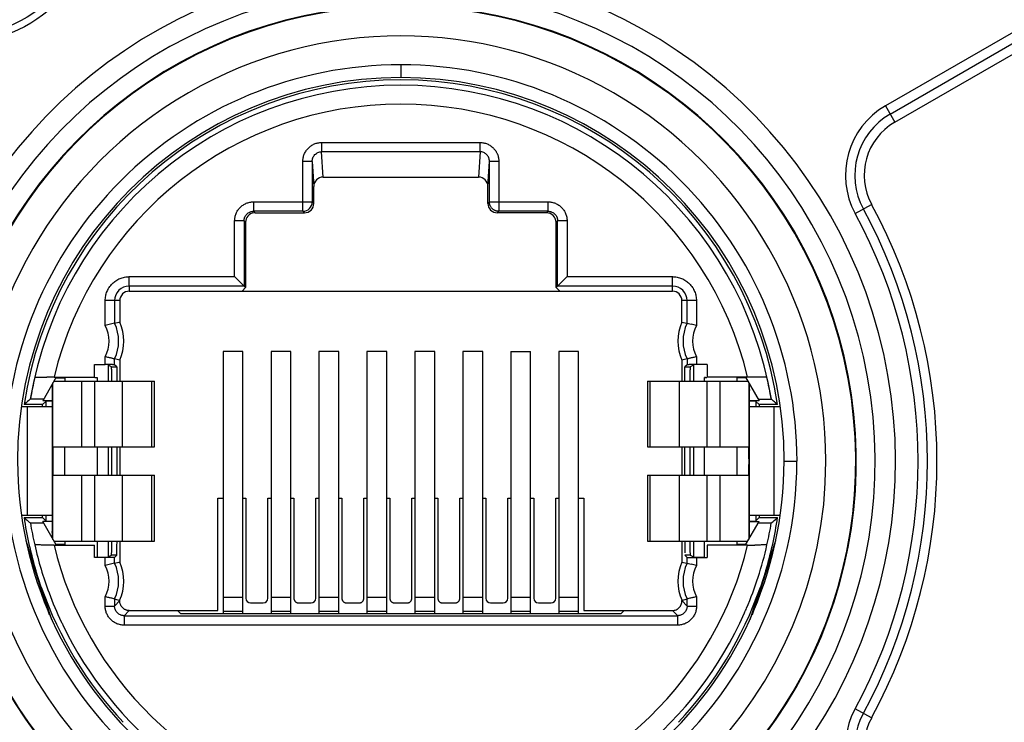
# Model space of a CAD drawing. Header units: millimetres. Extents: x 0 to 420, y -341 to 792.
# Tile 284 of 325: x 354.78 to 358.34, y 156.78 to 159.32. Entities that reach past the tile are written whole.
import ezdxf

# ---------------------------------------------------------------- set-up
doc = ezdxf.new("R2010")
doc.units = ezdxf.units.MM
doc.header["$LTSCALE"] = 23.1
doc.layers.get('0').update_dxf_attribs({"linetype": 'CONTINUOUS'})
doc.layers.add('DIM_PILOTEES', color=7, linetype='CONTINUOUS')
doc.styles.get("Standard").update_dxf_attribs({"font": 'txt', "width": 0.7})
doc.dimstyles.new('DIMSTYLE_4', dxfattribs={"dimtxt": 2.5, "dimasz": 3.5, "dimexe": 2, "dimexo": 0, "dimtad": 1, "dimdec": 0, "dimlfac": 5.882353, "dimdsep": 46, "dimtxsty": 'Standard', "dimblk": '_FILLED', "dimblk1": '_FILLED', "dimblk2": '_FILLED', "dimcen": 0.09, "dimazin": 2, "dimtp": 0.5, "dimtm": 0.5, "dimtfac": 1, "dimtdec": 0, "dimtofl": 0, "dimtmove": 0, "dimatfit": 3, "dimldrblk": '_FILLED', "dimfxl": 0, "dimtolj": 1, "dimarcsym": 0})

# ---------------------------------------------------------------- blocks, each defined once
blk = doc.blocks.new('_FILLED')
at = {"color": 0, "linetype": 'ByBlock'}
blk.add_solid([(0, 0), (-1, 0.1429), (-1, -0.1429)], dxfattribs=at)
blk = doc.blocks.new('*D7')
at = {"layer": 'DIM_PILOTEES', "color": 2, "linetype": 'Continuous'}
for p, q in [((333.3611, 162.8253), (333.3611, 143.9365)), ((394.2482, 162.8253), (394.2482, 143.9365)), ((333.3611, 145.9365), (363.8046, 145.9365)), ((394.2482, 145.9365), (363.8046, 145.9365))]:
    blk.add_line(p, q, dxfattribs=at)
at = {"layer": 'DIM_PILOTEES', "color": 2, "linetype": 'Continuous', "xscale": 3.5, "yscale": 3.5, "zscale": 3.5, "rotation": 180}
blk.add_blockref('_FILLED', (333.3611, 145.9365), dxfattribs=at)
at = {"layer": 'DIM_PILOTEES', "color": 2, "linetype": 'Continuous', "xscale": 3.5, "yscale": 3.5, "zscale": 3.5}
blk.add_blockref('_FILLED', (394.2482, 145.9365), dxfattribs=at)
at = {"layer": 'DIM_PILOTEES', "color": 2, "linetype": 'Continuous', "insert": (363.8046, 149.0615), "char_height": 2.5, "width": 8.303571, "attachment_point": 2, "line_spacing_factor": 0.9}
blk.add_mtext('{\\ftxt;\\W0.0001;\\H0.0001;\\~}{\\ftxt;\\W2.2142857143;\\H2.5; }{\\ftxt;\\W0.0001;\\H0.0001;\\~}', dxfattribs=at)

msp = doc.modelspace()

# ---------------------------------------------------------------- linework, layer by layer
at = {"color": 7, "linetype": 'Continuous'}
for p, q in [((358.4524, 159.3203), (357.9058, 159.0046)), ((357.9228, 158.9752), (358.5075, 159.3128)), ((357.9398, 158.9457), (358.5044, 159.2717)), ((356.1546, 159.1536), (356.1546, 159.107)), ((357.9058, 159.0046), (357.9398, 158.9457)), ((355.8684, 158.8729), (356.4409, 158.8729)), ((355.8684, 158.8729), (355.8684, 158.8392)), ((356.4409, 158.8392), (356.4409, 158.8729)), ((356.4409, 158.8392), (355.8684, 158.8392)), ((355.8741, 158.7478), (355.8684, 158.8392)), ((356.4409, 158.8392), (356.4352, 158.7478)), ((355.8345, 158.8043), (355.8005, 158.8043)), ((355.8005, 158.6242), (355.8005, 158.8043)), ((355.8345, 158.8043), (355.8401, 158.7135)), ((355.8345, 158.8043), (355.8345, 158.6582)), ((356.4691, 158.7135), (356.4748, 158.8043)), ((356.5088, 158.8043), (356.4748, 158.8043)), ((356.4748, 158.6582), (356.4748, 158.8043)), ((356.5088, 158.8043), (356.5088, 158.6242)), ((355.8741, 158.7478), (356.4352, 158.7478)), ((355.8401, 158.6526), (355.8401, 158.7135)), ((356.4691, 158.6526), (356.4691, 158.7135)), ((355.622, 158.6582), (355.8345, 158.6582)), ((355.622, 158.6582), (355.622, 158.6242)), ((355.8401, 158.6526), (355.8345, 158.6582)), ((356.4748, 158.6582), (356.4691, 158.6526)), ((356.4748, 158.6582), (356.6873, 158.6582)), ((356.6873, 158.6242), (356.6873, 158.6582)), ((357.7965, 158.6161), (357.8562, 158.6487)), ((355.8005, 158.6242), (355.622, 158.6242)), ((355.6276, 158.6186), (355.622, 158.6242)), ((355.6276, 158.6186), (355.8061, 158.6186)), ((355.8005, 158.6242), (355.8061, 158.6186)), ((356.5031, 158.6186), (356.5088, 158.6242)), ((356.6816, 158.6186), (356.5031, 158.6186)), ((356.6873, 158.6242), (356.5088, 158.6242)), ((356.6873, 158.6242), (356.6816, 158.6186)), ((355.588, 158.5902), (355.554, 158.5902)), ((355.554, 158.3882), (355.554, 158.5902)), ((355.588, 158.5902), (355.5936, 158.5846)), ((355.588, 158.5902), (355.588, 158.3542)), ((355.5936, 158.5846), (355.5936, 158.3486)), ((356.7156, 158.5846), (356.7213, 158.5902)), ((356.7156, 158.3486), (356.7156, 158.5846)), ((356.7553, 158.5902), (356.7213, 158.5902)), ((356.7213, 158.3542), (356.7213, 158.5902)), ((356.7553, 158.5902), (356.7553, 158.3882)), ((355.1729, 158.3882), (355.554, 158.3882)), ((355.1729, 158.3542), (355.1729, 158.3882)), ((355.588, 158.3542), (355.554, 158.3882)), ((356.7213, 158.3542), (356.7553, 158.3882)), ((356.7553, 158.3882), (357.1364, 158.3882)), ((357.1364, 158.3542), (357.1364, 158.3882)), ((355.588, 158.3542), (355.1729, 158.3542)), ((355.1729, 158.3542), (355.1729, 158.3355)), ((355.5936, 158.3486), (355.588, 158.3542)), ((356.7213, 158.3542), (356.7156, 158.3486)), ((357.1364, 158.3542), (356.7213, 158.3542)), ((357.1364, 158.3355), (357.1364, 158.3542)), ((355.1729, 158.3355), (357.1364, 158.3355)), ((355.5806, 158.3355), (355.5936, 158.3486)), ((356.7156, 158.3486), (356.7287, 158.3355)), ((355.1389, 158.3015), (355.0862, 158.3015)), ((355.0862, 158.2117), (355.0862, 158.3015)), ((355.1202, 158.3015), (355.1202, 158.2198)), ((355.1389, 158.3015), (355.1389, 158.2239)), ((357.2231, 158.3015), (357.1704, 158.3015)), ((357.1704, 158.2239), (357.1704, 158.3015)), ((357.1891, 158.2198), (357.1891, 158.3015)), ((357.2231, 158.3015), (357.2231, 158.2117)), ((355.1202, 158.2198), (355.1051, 158.2164)), ((355.1202, 158.2198), (355.1358, 158.2232)), ((355.1358, 158.2232), (355.1389, 158.2239)), ((357.1704, 158.2239), (357.1883, 158.22)), ((357.1891, 158.2198), (357.2041, 158.2164)), ((355.5834, 158.1177), (355.512, 158.1177)), ((355.512, 158.1177), (355.512, 157.1697)), ((355.5834, 157.1697), (355.5834, 158.1177)), ((355.7568, 158.1177), (355.6854, 158.1177)), ((355.6854, 158.1177), (355.6854, 157.1697)), ((355.7568, 157.1697), (355.7568, 158.1177)), ((355.9302, 158.1177), (355.8588, 158.1177)), ((355.8588, 158.1177), (355.8588, 157.1697)), ((355.9302, 157.1697), (355.9302, 158.1177)), ((356.1036, 158.1177), (356.0322, 158.1177)), ((356.0322, 158.1177), (356.0322, 157.1697)), ((356.1036, 157.1697), (356.1036, 158.1177)), ((356.277, 158.1177), (356.2056, 158.1177)), ((356.2056, 158.1177), (356.2056, 157.1697)), ((356.277, 157.1697), (356.277, 158.1177)), ((356.4504, 158.1177), (356.379, 158.1177)), ((356.379, 158.1177), (356.379, 157.1697)), ((356.4504, 157.1697), (356.4504, 158.1177)), ((356.5524, 158.1177), (356.6238, 158.1177)), ((356.5524, 158.1177), (356.5524, 157.1697)), ((356.6238, 157.1697), (356.6238, 158.1177)), ((356.7972, 158.1177), (356.7258, 158.1177)), ((356.7258, 158.1177), (356.7258, 157.1697)), ((356.7972, 157.1697), (356.7972, 158.1177)), ((355.0479, 158.0703), (355.0862, 158.0703)), ((355.0479, 158.025), (355.0479, 158.0703)), ((355.0862, 158.0703), (355.0862, 158.0989)), ((355.1091, 158.0618), (355.0972, 158.0678)), ((355.0972, 158.0678), (355.0972, 158.0108)), ((355.1202, 158.07), (355.1202, 158.0908)), ((355.1389, 158.0867), (355.1202, 158.0908)), ((355.1284, 158.0618), (355.1202, 158.07)), ((355.1389, 158.0867), (355.1389, 158.0108)), ((357.1891, 158.0908), (357.1704, 158.0867)), ((357.1704, 158.0867), (357.1704, 158.0108)), ((357.1891, 158.07), (357.1809, 158.0618)), ((357.1891, 158.0908), (357.1891, 158.07)), ((357.2121, 158.0678), (357.2002, 158.0618)), ((357.2121, 158.0678), (357.2121, 158.0108)), ((357.2231, 158.0989), (357.2231, 158.0703)), ((357.2613, 158.0703), (357.2231, 158.0703)), ((357.2613, 158.0703), (357.2613, 158.025)), ((355.1091, 158.0618), (355.1284, 158.0618)), ((355.1284, 158.0618), (355.1286, 158.0531)), ((355.1286, 158.0531), (355.1288, 158.0108)), ((357.1809, 158.0618), (357.2002, 158.0618)), ((354.8318, 158.0245), (354.8324, 158.0245)), ((354.9089, 158.0245), (354.8602, 157.9401)), ((354.8974, 157.7728), (354.8974, 158.0046)), ((354.901, 158.0108), (355.2638, 158.0108)), ((354.9012, 158.025), (355.0479, 158.025)), ((354.9081, 158.023), (354.9395, 158.023)), ((354.9399, 158.024), (354.9399, 158.0108)), ((355.0003, 158.0108), (355.0003, 157.7728)), ((355.0488, 157.7728), (355.0488, 158.0108)), ((355.0493, 158.0244), (355.0576, 158.0241)), ((355.0576, 158.0241), (355.0576, 158.0108)), ((355.1478, 158.0108), (355.1478, 157.7728)), ((355.255, 157.7728), (355.255, 158.0108)), ((355.2638, 157.7728), (355.2638, 158.0108)), ((357.0455, 158.0108), (357.4082, 158.0108)), ((357.0455, 158.0108), (357.0455, 157.7728)), ((357.0543, 158.0108), (357.0543, 157.7728)), ((357.1615, 157.7728), (357.1615, 158.0108)), ((357.2517, 158.0241), (357.2599, 158.0244)), ((357.2558, 158.0242), (357.2517, 158.0241)), ((357.2517, 158.0108), (357.2517, 158.0241)), ((357.2605, 158.0108), (357.2605, 157.7728)), ((357.408, 158.025), (357.2613, 158.025)), ((357.3089, 157.7728), (357.3089, 158.0108)), ((357.3693, 158.024), (357.3693, 158.0108)), ((357.4012, 158.023), (357.3698, 158.023)), ((357.4003, 158.0245), (357.4491, 157.9401)), ((357.4118, 158.0046), (357.4118, 157.7728)), ((357.4775, 158.0245), (357.4768, 158.0245)), ((354.8941, 157.9768), (354.8941, 157.4672)), ((357.4152, 157.9802), (357.4152, 157.9764)), ((357.4152, 157.4668), (357.4152, 157.9764)), ((354.796, 157.9285), (354.7928, 157.9258)), ((354.8597, 157.9258), (354.7928, 157.9258)), ((354.8161, 157.9453), (354.8156, 157.9452)), ((354.8632, 157.9453), (354.8161, 157.9453)), ((354.8712, 157.9373), (354.8597, 157.9258)), ((354.8597, 157.9173), (354.8597, 157.9258)), ((354.8941, 157.9401), (354.8602, 157.9401)), ((354.8941, 157.9382), (354.8712, 157.9373)), ((354.8712, 157.9373), (354.8712, 157.9173)), ((357.4491, 157.9401), (357.4152, 157.9401)), ((357.4381, 157.9373), (357.4152, 157.9382)), ((357.4381, 157.9373), (357.4496, 157.9258)), ((357.4381, 157.9373), (357.4381, 157.9173)), ((357.4461, 157.9453), (357.4931, 157.9453)), ((357.5164, 157.9258), (357.4496, 157.9258)), ((357.4496, 157.9258), (357.4496, 157.9173)), ((357.4931, 157.9453), (357.4937, 157.9452)), ((357.5164, 157.9258), (357.5089, 157.9323)), ((354.8941, 157.9173), (354.7847, 157.9173)), ((354.8056, 157.5263), (354.8056, 157.9173)), ((357.5246, 157.9173), (357.4152, 157.9173)), ((357.5036, 157.5263), (357.5036, 157.9173)), ((354.8969, 157.7728), (354.8966, 157.7615)), ((354.8974, 157.7728), (355.2638, 157.7728)), ((354.9399, 157.6708), (354.9399, 157.7728)), ((355.0576, 157.7728), (355.0576, 157.6708)), ((355.0972, 157.7728), (355.0972, 157.6708)), ((355.1099, 157.6708), (355.1099, 157.7728)), ((355.1288, 157.7728), (355.1288, 157.6708)), ((355.1389, 157.7728), (355.1389, 157.6708)), ((357.0455, 157.7728), (357.4118, 157.7728)), ((357.1704, 157.7728), (357.1704, 157.6708)), ((357.1805, 157.6708), (357.1805, 157.7728)), ((357.1993, 157.7728), (357.1993, 157.6708)), ((357.2121, 157.7728), (357.2121, 157.6708)), ((357.2517, 157.6708), (357.2517, 157.7728)), ((357.3693, 157.7728), (357.3693, 157.6708)), ((357.5398, 157.7218), (357.5861, 157.7218)), ((357.4124, 157.6708), (357.4127, 157.6821)), ((354.8974, 157.6708), (355.2638, 157.6708)), ((354.8974, 157.439), (354.8974, 157.6708)), ((355.0003, 157.6708), (355.0003, 157.4328)), ((355.0488, 157.4328), (355.0488, 157.6708)), ((355.1478, 157.6708), (355.1478, 157.4328)), ((355.255, 157.4328), (355.255, 157.6708)), ((355.2638, 157.4328), (355.2638, 157.6708)), ((357.0455, 157.6708), (357.4118, 157.6708)), ((357.0455, 157.6708), (357.0455, 157.4328)), ((357.0543, 157.6708), (357.0543, 157.4328)), ((357.1615, 157.4328), (357.1615, 157.6708)), ((357.2605, 157.6708), (357.2605, 157.4328)), ((357.3089, 157.4328), (357.3089, 157.6708)), ((357.4118, 157.6708), (357.4118, 157.439)), ((355.4927, 157.5875), (355.512, 157.5875)), ((355.4927, 157.1821), (355.4927, 157.5875)), ((355.5834, 157.5875), (355.5947, 157.5875)), ((355.5947, 157.5875), (355.5947, 157.2265)), ((355.6741, 157.5875), (355.6854, 157.5875)), ((355.6741, 157.2265), (355.6741, 157.5875)), ((355.7568, 157.5875), (355.7681, 157.5875)), ((355.7681, 157.5875), (355.7681, 157.2265)), ((355.8475, 157.5875), (355.8588, 157.5875)), ((355.8475, 157.2265), (355.8475, 157.5875)), ((355.9302, 157.5875), (355.9415, 157.5875)), ((355.9415, 157.5875), (355.9415, 157.2265)), ((356.0209, 157.5875), (356.0322, 157.5875)), ((356.0209, 157.2265), (356.0209, 157.5875)), ((356.1036, 157.5875), (356.1149, 157.5875)), ((356.1149, 157.5875), (356.1149, 157.2265)), ((356.1943, 157.5875), (356.2056, 157.5875)), ((356.1943, 157.2265), (356.1943, 157.5875)), ((356.277, 157.5875), (356.2883, 157.5875)), ((356.2883, 157.5875), (356.2883, 157.2265)), ((356.3677, 157.5875), (356.379, 157.5875)), ((356.3677, 157.2265), (356.3677, 157.5875)), ((356.4504, 157.5875), (356.4617, 157.5875)), ((356.4617, 157.5875), (356.4617, 157.2265)), ((356.5411, 157.5875), (356.5524, 157.5875)), ((356.5411, 157.2265), (356.5411, 157.5875)), ((356.6238, 157.5875), (356.6351, 157.5875)), ((356.6351, 157.5875), (356.6351, 157.2265)), ((356.7145, 157.5875), (356.7258, 157.5875)), ((356.7145, 157.2265), (356.7145, 157.5875)), ((356.7972, 157.5875), (356.8165, 157.5875)), ((356.8165, 157.5875), (356.8165, 157.1821)), ((354.7842, 157.5263), (354.8941, 157.5263)), ((354.7928, 157.5178), (354.8597, 157.5178)), ((354.7928, 157.5178), (354.8004, 157.5113)), ((354.8157, 157.4983), (354.8632, 157.4983)), ((354.8597, 157.5178), (354.8597, 157.5263)), ((354.8712, 157.5063), (354.8597, 157.5178)), ((354.8941, 157.5035), (354.8602, 157.5035)), ((354.9089, 157.4191), (354.8602, 157.5035)), ((354.8712, 157.5263), (354.8712, 157.5063)), ((354.8712, 157.5063), (354.8941, 157.5054)), ((357.4003, 157.4191), (357.4491, 157.5035)), ((357.4152, 157.5263), (357.5251, 157.5263)), ((357.4152, 157.5054), (357.4381, 157.5063)), ((357.4152, 157.5035), (357.4491, 157.5035)), ((357.4381, 157.5263), (357.4381, 157.5063)), ((357.4381, 157.5063), (357.4496, 157.5178)), ((357.4461, 157.4983), (357.4936, 157.4983)), ((357.4496, 157.5263), (357.4496, 157.5178)), ((357.4496, 157.5178), (357.5164, 157.5178)), ((357.5133, 157.5151), (357.5164, 157.5178)), ((354.8941, 157.4634), (354.8941, 157.4672)), ((354.8356, 157.3265), (354.8006, 157.4342)), ((354.901, 157.4328), (355.2638, 157.4328)), ((354.9399, 157.4328), (354.9399, 157.4196)), ((355.0576, 157.4328), (355.0576, 157.3743)), ((355.0972, 157.4328), (355.0972, 157.3759)), ((355.1389, 157.4328), (355.1389, 157.3569)), ((357.0455, 157.4328), (357.4082, 157.4328)), ((357.1704, 157.4328), (357.1704, 157.3569)), ((357.2121, 157.4328), (357.2121, 157.3759)), ((357.2517, 157.3743), (357.2517, 157.4328)), ((357.3693, 157.4328), (357.3693, 157.4196)), ((357.5087, 157.4342), (357.4737, 157.3265)), ((354.8068, 157.4058), (354.8841, 157.1679)), ((354.8885, 157.4186), (354.8767, 157.4186)), ((354.9012, 157.4186), (354.8885, 157.4186)), ((354.9012, 157.4186), (355.0479, 157.4186)), ((354.9395, 157.4206), (354.9081, 157.4206)), ((355.0479, 157.3734), (355.0479, 157.4186)), ((357.408, 157.4186), (357.2613, 157.4186)), ((357.2613, 157.4186), (357.2613, 157.3734)), ((357.4012, 157.4206), (357.3698, 157.4206)), ((357.4252, 157.1679), (357.5025, 157.4058)), ((355.0862, 157.3734), (355.0479, 157.3734)), ((355.0576, 157.3743), (355.0972, 157.3759)), ((355.0862, 157.3447), (355.0862, 157.3734)), ((355.0972, 157.3759), (355.1091, 157.3818)), ((355.1284, 157.3818), (355.1091, 157.3818)), ((355.1284, 157.3818), (355.1202, 157.3736)), ((355.1202, 157.3528), (355.1202, 157.3736)), ((355.1202, 157.3528), (355.1358, 157.3562)), ((355.1358, 157.3562), (355.1389, 157.3569)), ((357.1704, 157.3569), (357.1883, 157.353)), ((357.2002, 157.3818), (357.1809, 157.3818)), ((357.1809, 157.3818), (357.1891, 157.3736)), ((357.1891, 157.3528), (357.1891, 157.3736)), ((357.2002, 157.3818), (357.2121, 157.3759)), ((357.2121, 157.3759), (357.2517, 157.3743)), ((357.2231, 157.3734), (357.2613, 157.3734)), ((357.2231, 157.3734), (357.2231, 157.3447)), ((354.8552, 157.2663), (354.8356, 157.3265)), ((355.1202, 157.3528), (355.1051, 157.3494)), ((357.1891, 157.3528), (357.2041, 157.3494)), ((357.4737, 157.3265), (357.4541, 157.2663)), ((354.8933, 157.1489), (354.8552, 157.2663)), ((357.4541, 157.2663), (357.416, 157.1489)), ((355.0862, 157.1974), (355.0862, 157.2319)), ((355.1202, 157.2238), (355.1389, 157.2179)), ((355.1202, 157.2238), (355.1202, 157.1974)), ((355.1389, 157.2179), (355.1202, 157.1974)), ((355.512, 157.23), (355.5834, 157.23)), ((355.6854, 157.23), (355.7568, 157.23)), ((355.8588, 157.23), (355.9302, 157.23)), ((356.0322, 157.23), (356.1036, 157.23)), ((356.2056, 157.23), (356.277, 157.23)), ((356.379, 157.23), (356.4504, 157.23)), ((356.5524, 157.23), (356.6238, 157.23)), ((356.7258, 157.23), (356.7972, 157.23)), ((357.1704, 157.2179), (357.1891, 157.2238)), ((357.1891, 157.1974), (357.1704, 157.2179)), ((357.1891, 157.1974), (357.1891, 157.2238)), ((357.2231, 157.2319), (357.2231, 157.1974)), ((355.0862, 157.1974), (355.1202, 157.1974)), ((355.1542, 157.1634), (355.1729, 157.1821)), ((355.1729, 157.1821), (355.4927, 157.1821)), ((355.36, 157.1697), (355.3476, 157.1821)), ((355.5834, 157.1784), (355.512, 157.1784)), ((355.6117, 157.2095), (355.6571, 157.2095)), ((355.7568, 157.1784), (355.6854, 157.1784)), ((355.7851, 157.2095), (355.8305, 157.2095)), ((355.9302, 157.1784), (355.8588, 157.1784)), ((355.9585, 157.2095), (356.0039, 157.2095)), ((356.1036, 157.1784), (356.0322, 157.1784)), ((356.1319, 157.2095), (356.1773, 157.2095)), ((356.277, 157.1784), (356.2056, 157.1784)), ((356.3053, 157.2095), (356.3507, 157.2095)), ((356.4504, 157.1784), (356.379, 157.1784)), ((356.4787, 157.2095), (356.5241, 157.2095)), ((356.6238, 157.1784), (356.5524, 157.1784)), ((356.6521, 157.2095), (356.6975, 157.2095)), ((356.7972, 157.1784), (356.7258, 157.1784)), ((356.8165, 157.1821), (357.1364, 157.1821)), ((356.9493, 157.1697), (356.9617, 157.1821)), ((357.1364, 157.1821), (357.1551, 157.1634)), ((357.1891, 157.1974), (357.2231, 157.1974)), ((355.1542, 157.1634), (357.1551, 157.1634)), ((355.1542, 157.1634), (355.1542, 157.1294)), ((356.9493, 157.1697), (355.36, 157.1697)), ((357.1551, 157.1294), (357.1551, 157.1634)), ((357.1551, 157.1294), (355.1542, 157.1294)), ((357.8562, 156.795), (357.7965, 156.8275))]:
    msp.add_line(p, q, dxfattribs=at)
for radius in [0.5355, 0.51]:
    msp.add_circle((354.5396, 159.7618), radius, dxfattribs=at)
for centre, radius, start, end in [((356.1546, 157.7218), 1.7877, 295.0345, 244.9655), ((356.1546, 157.7218), 1.7141, 295.4834, 244.5166), ((356.1546, 157.7218), 1.6462, 296.5861, 243.4139), ((356.1546, 157.7218), 1.6439, 295.7888, 244.2095), ((356.1547, 157.7218), 1.5361, 359.9988, 180.0012), ((356.1546, 157.7218), 1.4317, 89.9967, 180.0012), ((356.1547, 157.7218), 1.4317, 359.9989, 90.0031), ((356.1546, 157.7218), 1.3855, 0.0002, 180), ((356.1546, 157.7218), 1.377, 8.5196, 171.4804), ((356.1546, 157.7218), 1.3576, 9.4734, 170.5266), ((356.1546, 157.7218), 1.2896, 13.5991, 166.4009), ((358.0503, 158.7544), 0.289, 120, 208.5713), ((358.0503, 158.7544), 0.255, 120, 208.5713), ((358.0503, 158.7544), 0.221, 119.9997, 208.5713), ((355.8005, 158.6582), 0.034, 270.0044, 359.9962), ((356.1542, 157.7218), 1.938, 331.4287, 28.5713), ((356.1542, 157.7218), 1.87, 331.4287, 28.5713), ((356.1542, 157.7218), 1.904, 331.4287, 28.5713), ((355.1729, 158.3015), 0.0527, 90.0003, 179.9999), ((357.1364, 158.3015), 0.0527, 0.0002, 89.9991), ((355.1729, 158.3015), 0.034, 89.9998, 179.9999), ((357.1364, 158.3015), 0.034, 359.998, 89.9987), ((355.3502, 157.178), 1.0669, 103.2807, 104.3283), ((354.9833, 158.1553), 0.1173, 331.2607, 28.7412), ((354.9833, 158.1553), 0.1513, 334.7554, 25.2444), ((354.9833, 158.1553), 0.17, 336.2057, 23.7943), ((357.3259, 158.1553), 0.17, 156.2057, 203.7943), ((357.3259, 158.1553), 0.1513, 154.7556, 205.2446), ((356.9561, 157.1662), 1.0791, 75.6737, 76.7094), ((357.3259, 158.1553), 0.1173, 151.259, 208.7393), ((356.1546, 157.7218), 1.357, 167.1115, 170.52), ((354.9, 150.6643), 7.3607, 89.99064, 90.19476), ((357.9063, 157.978), 3.0122, 179.6023, 180.0232), ((357.4085, 150.3597), 7.6654, 89.81841, 90.00364), ((354.4367, 157.9787), 2.9785, 0.0302, 0.3315), ((356.1546, 157.7218), 1.357, 9.48, 12.8885), ((357.2138, 155.1144), 3.7101, 130.271, 130.6689), ((355.0924, 155.1109), 3.7148, 49.4204, 49.7288), ((356.1546, 157.7218), 1.5361, 180, 360), ((356.1546, 157.7218), 1.4315, 180, 230.7117), ((356.1546, 157.7218), 1.3852, 180, 229.1567), ((356.1546, 157.7218), 1.3852, 310.8435, 0.0002), ((356.1546, 157.7218), 1.4315, 309.2883, 360), ((356.1546, 157.7218), 1.377, 188.5196, 196.6841), ((357.2166, 160.3325), 3.7144, 229.4209, 229.7305), ((356.1546, 157.7218), 1.3575, 189.4768, 192.8854), ((356.1546, 157.7218), 1.377, 343.316, 351.4804), ((356.1546, 157.7218), 1.3575, 347.1154, 350.5232), ((355.0956, 160.329), 3.7098, 310.2693, 310.6689), ((357.8726, 157.465), 2.9785, 180.0302, 180.3315), ((354.403, 157.4656), 3.0122, 359.6023, 0.0232), ((356.1517, 157.7205), 1.3543, 192.8584, 200.4918), ((356.1546, 157.7218), 1.2896, 193.5991, 257.8367), ((356.1546, 157.7218), 1.2896, 282.1632, 346.4009), ((356.1563, 157.7208), 1.3556, 336.9714, 347.1389), ((357.4093, 164.7749), 7.3563, 269.99048, 270.19173), ((354.9833, 157.2883), 0.17, 335.6298, 23.7943), ((357.3259, 157.2883), 0.17, 156.2057, 204.3702), ((355.3512, 156.3077), 1.0704, 103.2896, 104.3334), ((354.9833, 157.2883), 0.1173, 331.2608, 28.7393), ((354.9833, 157.2883), 0.1513, 334.7556, 25.2446), ((357.3259, 157.2883), 0.1513, 154.7554, 205.2444), ((356.9553, 156.297), 1.0814, 75.6636, 76.6971), ((357.3259, 157.2883), 0.1173, 151.2607, 208.7392), ((356.1546, 157.7218), 1.377, 199.316, 223.2502), ((356.1546, 157.7218), 1.377, 316.7498, 340.6845), ((356.1519, 157.7205), 1.3545, 200.4916, 205.3205), ((356.2431, 157.6835), 1.2612, 336.1304, 336.991), ((356.026, 157.6605), 1.215, 205.3003, 205.8559), ((356.1546, 157.7218), 1.3576, 282.2857, 336.1623), ((356.1546, 157.7218), 1.3576, 205.8177, 257.7142), ((358.0503, 156.6893), 0.289, 151.4287, 240), ((358.0503, 156.6893), 0.255, 151.4287, 240), ((358.0503, 156.6893), 0.221, 151.4287, 240.0001)]:
    msp.add_arc(centre, radius, start, end, dxfattribs=at)
for centre, major_axis, ratio, start_param, end_param in [((355.8741, 158.7134), (-0.0021, 0.0343), 0.990231, -0.061411, 1.508171), ((356.4351, 158.7134), (0.0021, 0.0343), 0.990231, -1.508171, 0.061411), ((355.8061, 158.6526), (-0.024, 0.024), 0.999924, 8.63938, 10.210176), ((356.5031, 158.6526), (0.024, 0.024), 0.999924, 2.356194, 3.926991), ((355.6276, 158.5846), (0.024, -0.024), 0.999924, 2.474308, 3.926991), ((355.6276, 158.5846), (-0.024, 0.024), 0.999924, -0.78536, -0.667284), ((356.6816, 158.5846), (-0.024, -0.024), 0.999924, 8.63938, 10.210138), ((355.1091, 157.4328), (0, 0.051), 0.017455, 3.150311, 4.712389), ((355.1284, 157.4328), (0, 0.051), 0.008727, -3.132875, -1.570796), ((357.1809, 157.4328), (0, 0.051), 0.008727, 1.570796, 2.547087), ((357.2002, 157.4328), (0, 0.051), 0.017455, 1.570796, 3.132875), ((355.6117, 157.2265), (-0.012, -0.012), 0.999924, 5.497825, 7.068545), ((355.6571, 157.2265), (-0.012, 0.012), 0.999924, 2.356233, 3.926953), ((355.8305, 157.2265), (0.012, -0.012), 0.999924, -0.78536, 0.78536), ((356.4787, 157.2265), (0.012, 0.012), 0.999924, 8.639457, 10.210163), ((356.5241, 157.2265), (-0.012, 0.012), 0.999924, 2.356233, 3.926953), ((356.6521, 157.2265), (-0.012, -0.012), 0.999924, 5.497825, 7.068545), ((356.6975, 157.2265), (-0.012, 0.012), 0.999924, 2.356233, 3.926953)]:
    msp.add_ellipse(centre, major_axis=major_axis, ratio=ratio, start_param=start_param, end_param=end_param, dxfattribs=at)
for points, knots in [([(355.8005, 158.8043), (355.8006, 158.8087), (355.8013, 158.8154), (355.8033, 158.8241), (355.8055, 158.8305), (355.8084, 158.8365), (355.8118, 158.8423), (355.8158, 158.8477), (355.8203, 158.8526), (355.8252, 158.8572), (355.8305, 158.8613), (355.8362, 158.8648), (355.8423, 158.8677), (355.8486, 158.8699), (355.8573, 158.8721), (355.864, 158.8728), (355.8684, 158.8729)], [0, 0, 0, 0, 0.124846, 0.187414, 0.24986, 0.31224, 0.374691, 0.437267, 0.499943, 0.562633, 0.62523, 0.68769, 0.75007, 0.812521, 0.87511, 1, 1, 1, 1]), ([(356.4409, 158.8729), (356.4453, 158.8727), (356.452, 158.872), (356.4607, 158.8699), (356.467, 158.8677), (356.473, 158.8648), (356.4787, 158.8613), (356.4841, 158.8572), (356.489, 158.8527), (356.4935, 158.8477), (356.4975, 158.8423), (356.5003, 158.8375), (356.5023, 158.8335), (356.5041, 158.8294), (356.5059, 158.8241), (356.5079, 158.8154), (356.5086, 158.8087), (356.5088, 158.8043)], [0, 0, 0, 0, 0.124874, 0.187447, 0.24989, 0.312277, 0.374745, 0.43734, 0.500022, 0.562697, 0.625279, 0.687734, 0.718936, 0.75013, 0.812556, 0.875117, 1, 1, 1, 1]), ([(355.8345, 158.8043), (355.8345, 158.8065), (355.8349, 158.811), (355.8368, 158.8175), (355.8398, 158.8236), (355.844, 158.8289), (355.8492, 158.8334), (355.8551, 158.8367), (355.8616, 158.8387), (355.8662, 158.8392), (355.8684, 158.8392)], [0, 0, 0, 0, 0.124025, 0.248813, 0.373661, 0.498541, 0.623635, 0.748997, 0.874705, 1, 1, 1, 1]), ([(356.4748, 158.8043), (356.4748, 158.8065), (356.4745, 158.8099), (356.4734, 158.8143), (356.472, 158.8185), (356.4694, 158.8236), (356.4659, 158.828), (356.4627, 158.8311), (356.4591, 158.8339), (356.4541, 158.8367), (356.4476, 158.8387), (356.4431, 158.8392), (356.4409, 158.8392)], [0, 0, 0, 0, 0.123959, 0.186358, 0.248833, 0.373655, 0.498525, 0.561106, 0.623751, 0.749076, 0.874745, 1, 1, 1, 1]), ([(355.554, 158.5902), (355.554, 158.5924), (355.5542, 158.5969), (355.5552, 158.6035), (355.5568, 158.61), (355.5591, 158.6163), (355.5619, 158.6223), (355.5654, 158.628), (355.5694, 158.6334), (355.5724, 158.6367), (355.5739, 158.6383)], [0, 0, 0, 0, 0.12486, 0.249928, 0.37499, 0.499996, 0.625005, 0.750072, 0.875142, 1, 1, 1, 1]), ([(355.5739, 158.6383), (355.5755, 158.6398), (355.5788, 158.6428), (355.5842, 158.6468), (355.5899, 158.6503), (355.5959, 158.6531), (355.6022, 158.6554), (355.6087, 158.657), (355.6153, 158.658), (355.6198, 158.6582), (355.622, 158.6582)], [0, 0, 0, 0, 0.124858, 0.249927, 0.374994, 0.500003, 0.62501, 0.750071, 0.875139, 1, 1, 1, 1]), ([(356.4847, 158.6342), (356.4832, 158.6357), (356.481, 158.6383), (356.4787, 158.6421), (356.4773, 158.6452), (356.4762, 158.6483), (356.4751, 158.6526), (356.4748, 158.656), (356.4748, 158.6582)], [0, 0, 0, 0, 0.249782, 0.374942, 0.500005, 0.625068, 0.750226, 1, 1, 1, 1]), ([(356.6873, 158.6582), (356.6895, 158.6582), (356.6939, 158.658), (356.7006, 158.657), (356.7071, 158.6554), (356.7133, 158.6531), (356.7194, 158.6503), (356.7251, 158.6468), (356.7305, 158.6428), (356.7338, 158.6398), (356.7354, 158.6383)], [0, 0, 0, 0, 0.12486, 0.249928, 0.37499, 0.499997, 0.625006, 0.750072, 0.875142, 1, 1, 1, 1]), ([(356.7354, 158.6383), (356.7369, 158.6367), (356.7399, 158.6334), (356.7439, 158.628), (356.7473, 158.6223), (356.7502, 158.6163), (356.7525, 158.61), (356.7541, 158.6035), (356.755, 158.5969), (356.7553, 158.5924), (356.7553, 158.5902)], [0, 0, 0, 0, 0.124858, 0.249928, 0.374994, 0.500003, 0.62501, 0.750071, 0.875139, 1, 1, 1, 1]), ([(355.588, 158.5902), (355.588, 158.5913), (355.5881, 158.5936), (355.5886, 158.597), (355.5895, 158.6002), (355.591, 158.6044), (355.5937, 158.6092), (355.5979, 158.6143), (355.603, 158.6185), (355.6078, 158.6212), (355.612, 158.6227), (355.6152, 158.6236), (355.6186, 158.6241), (355.6209, 158.6242), (355.622, 158.6242)], [0, 0, 0, 0, 0.064574, 0.128143, 0.190983, 0.253311, 0.376919, 0.5, 0.623082, 0.746689, 0.809018, 0.871857, 0.935426, 1, 1, 1, 1]), ([(356.5088, 158.6242), (356.5066, 158.6242), (356.5032, 158.6245), (356.4989, 158.6256), (356.4957, 158.6267), (356.4927, 158.6282), (356.4889, 158.6305), (356.4863, 158.6326), (356.4847, 158.6342)], [0, 0, 0, 0, 0.249774, 0.374932, 0.499995, 0.625058, 0.750218, 1, 1, 1, 1]), ([(356.6873, 158.6242), (356.6884, 158.6242), (356.6907, 158.6241), (356.6941, 158.6236), (356.6973, 158.6227), (356.7014, 158.6212), (356.7063, 158.6185), (356.7114, 158.6143), (356.7156, 158.6092), (356.7182, 158.6044), (356.7198, 158.6002), (356.7206, 158.597), (356.7212, 158.5936), (356.7213, 158.5913), (356.7213, 158.5902)], [0, 0, 0, 0, 0.064574, 0.128143, 0.190982, 0.253311, 0.376918, 0.5, 0.623081, 0.746689, 0.809017, 0.871857, 0.935426, 1, 1, 1, 1]), ([(355.0862, 158.3015), (355.0863, 158.3072), (355.0872, 158.3156), (355.0899, 158.3266), (355.0928, 158.3347), (355.0964, 158.3423), (355.1009, 158.3496), (355.106, 158.3564), (355.1117, 158.3627), (355.118, 158.3684), (355.1248, 158.3735), (355.1321, 158.378), (355.1397, 158.3816), (355.1478, 158.3845), (355.1587, 158.3872), (355.1672, 158.3881), (355.1729, 158.3882)], [0, 0, 0, 0, 0.124828, 0.187412, 0.249892, 0.312306, 0.374776, 0.437351, 0.500004, 0.562655, 0.625229, 0.687698, 0.750113, 0.812592, 0.875176, 1, 1, 1, 1]), ([(357.1364, 158.3882), (357.142, 158.3881), (357.1505, 158.3872), (357.1615, 158.3845), (357.1695, 158.3816), (357.1772, 158.378), (357.1845, 158.3735), (357.1912, 158.3684), (357.1975, 158.3627), (357.2033, 158.3564), (357.2084, 158.3496), (357.2128, 158.3423), (357.2165, 158.3347), (357.2193, 158.3266), (357.222, 158.3156), (357.2229, 158.3072), (357.2231, 158.3015)], [0, 0, 0, 0, 0.124826, 0.18741, 0.24989, 0.312306, 0.374777, 0.437351, 0.500003, 0.562654, 0.625228, 0.687699, 0.750113, 0.812591, 0.875174, 1, 1, 1, 1]), ([(355.1202, 158.0908), (355.1201, 158.0908), (355.1199, 158.0908), (355.1194, 158.091), (355.1185, 158.0912), (355.1168, 158.0916), (355.1139, 158.0922), (355.1097, 158.0932), (355.1046, 158.0944), (355.0988, 158.0958), (355.0926, 158.0973), (355.0884, 158.0984), (355.0862, 158.0989)], [0, 0, 0, 0, 0.005782, 0.021262, 0.04621, 0.080394, 0.174987, 0.300599, 0.452114, 0.62367, 0.808866, 1, 1, 1, 1]), ([(355.1202, 158.07), (355.1202, 158.07), (355.1202, 158.07), (355.1202, 158.07), (355.1201, 158.07), (355.1201, 158.07), (355.12, 158.07), (355.1199, 158.07), (355.1198, 158.07), (355.1196, 158.07), (355.1194, 158.07), (355.1191, 158.07), (355.1186, 158.0701), (355.1181, 158.0701), (355.1175, 158.0701), (355.1168, 158.0701), (355.1161, 158.0701), (355.1152, 158.0701), (355.114, 158.0701), (355.1123, 158.0702), (355.1101, 158.0702), (355.1076, 158.0702), (355.1049, 158.0702), (355.1021, 158.0702), (355.0991, 158.0702), (355.096, 158.0703), (355.0917, 158.0703), (355.0884, 158.0703), (355.0862, 158.0703)], [0, 0, 0, 0, 0.0002, 0.000537, 0.001649, 0.003351, 0.005646, 0.00853, 0.012002, 0.01606, 0.020701, 0.031719, 0.045035, 0.060625, 0.078467, 0.09853, 0.120754, 0.145072, 0.171418, 0.229923, 0.295734, 0.368279, 0.446857, 0.53073, 0.619161, 0.711356, 0.806285, 1, 1, 1, 1]), ([(357.2231, 158.0989), (357.2209, 158.0984), (357.2167, 158.0973), (357.2105, 158.0958), (357.2047, 158.0944), (357.1996, 158.0932), (357.1954, 158.0922), (357.1925, 158.0916), (357.1908, 158.0912), (357.1899, 158.091), (357.1894, 158.0908), (357.1891, 158.0908), (357.1891, 158.0908)], [0, 0, 0, 0, 0.191126, 0.376312, 0.547876, 0.699411, 0.82503, 0.919623, 0.953807, 0.978749, 0.994222, 1, 1, 1, 1]), ([(357.2231, 158.0703), (357.2209, 158.0703), (357.2176, 158.0703), (357.2133, 158.0703), (357.2102, 158.0702), (357.2072, 158.0702), (357.2043, 158.0702), (357.2017, 158.0702), (357.1992, 158.0702), (357.197, 158.0702), (357.1953, 158.0701), (357.194, 158.0701), (357.1932, 158.0701), (357.1925, 158.0701), (357.1918, 158.0701), (357.1912, 158.0701), (357.1906, 158.0701), (357.1902, 158.07), (357.1899, 158.07), (357.1896, 158.07), (357.1895, 158.07), (357.1894, 158.07), (357.1893, 158.07), (357.1892, 158.07), (357.1891, 158.07), (357.1891, 158.07), (357.1891, 158.07), (357.1891, 158.07), (357.1891, 158.07)], [0, 0, 0, 0, 0.193721, 0.288652, 0.380849, 0.469281, 0.553155, 0.631733, 0.704279, 0.77009, 0.828595, 0.85494, 0.879258, 0.901481, 0.921543, 0.939383, 0.954972, 0.968286, 0.979303, 0.983943, 0.988, 0.991472, 0.994356, 0.996649, 0.998351, 0.999463, 0.9998, 1, 1, 1, 1]), ([(355.1099, 158.0108), (355.1099, 158.0141), (355.1099, 158.019), (355.1099, 158.0255), (355.1099, 158.0302), (355.1098, 158.0347), (355.1098, 158.0389), (355.1097, 158.0429), (355.1097, 158.0466), (355.1096, 158.0499), (355.1096, 158.0525), (355.1095, 158.0544), (355.1095, 158.0556), (355.1094, 158.0567), (355.1094, 158.0578), (355.1094, 158.0587), (355.1093, 158.0595), (355.1093, 158.0601), (355.1092, 158.0607), (355.1092, 158.0611), (355.1092, 158.0614), (355.1091, 158.0615), (355.1091, 158.0616), (355.1091, 158.0617), (355.1091, 158.0618), (355.1091, 158.0618), (355.1091, 158.0618)], [0, 0, 0, 0, 0.193552, 0.288402, 0.380522, 0.468885, 0.552697, 0.631225, 0.703731, 0.769516, 0.828011, 0.854358, 0.878681, 0.900915, 0.920993, 0.938855, 0.954471, 0.967821, 0.978881, 0.987632, 0.991136, 0.994057, 0.996395, 0.998152, 0.999338, 1, 1, 1, 1]), ([(357.1805, 158.0108), (357.1805, 158.0141), (357.1805, 158.019), (357.1805, 158.0255), (357.1805, 158.0302), (357.1805, 158.0347), (357.1805, 158.0389), (357.1806, 158.0429), (357.1806, 158.0466), (357.1806, 158.0499), (357.1807, 158.0525), (357.1807, 158.0544), (357.1807, 158.0556), (357.1807, 158.0567), (357.1807, 158.0578), (357.1808, 158.0587), (357.1808, 158.0595), (357.1808, 158.0601), (357.1808, 158.0606), (357.1808, 158.061), (357.1809, 158.0612), (357.1809, 158.0614), (357.1809, 158.0615), (357.1809, 158.0616), (357.1809, 158.0617), (357.1809, 158.0618), (357.1809, 158.0618), (357.1809, 158.0618), (357.1809, 158.0618)], [0, 0, 0, 0, 0.19363, 0.288518, 0.380676, 0.469075, 0.552922, 0.631481, 0.704016, 0.769824, 0.828336, 0.854689, 0.879017, 0.901253, 0.92133, 0.939188, 0.954798, 0.968135, 0.979178, 0.983832, 0.987903, 0.99139, 0.99429, 0.9966, 0.998318, 0.999447, 0.999792, 1, 1, 1, 1]), ([(357.1997, 158.0531), (357.1997, 158.0503), (357.1995, 158.0442), (357.1994, 158.0343), (357.1994, 158.0229), (357.1993, 158.0149), (357.1993, 158.0108)], [0, 0, 0, 0, 0.192907, 0.433714, 0.708635, 1, 1, 1, 1]), ([(357.2002, 158.0618), (357.2002, 158.0618), (357.2002, 158.0618), (357.2002, 158.0617), (357.2002, 158.0617), (357.2001, 158.0616), (357.2001, 158.0614), (357.2001, 158.0612), (357.2001, 158.0608), (357.2, 158.0605), (357.2, 158.06), (357.2, 158.0595), (357.1999, 158.0589), (357.1999, 158.058), (357.1998, 158.0567), (357.1998, 158.055), (357.1997, 158.0537), (357.1997, 158.0531)], [0, 0, 0, 0, 0.002639, 0.006909, 0.013004, 0.020978, 0.042634, 0.07192, 0.108815, 0.153279, 0.205264, 0.264719, 0.33159, 0.405823, 0.576111, 0.774604, 1, 1, 1, 1]), ([(354.8324, 158.0245), (354.8327, 158.0245), (354.8335, 158.0246), (354.8352, 158.0246), (354.8381, 158.0247), (354.8424, 158.0248), (354.8476, 158.0248), (354.8535, 158.0249), (354.8628, 158.0249), (354.87, 158.025), (354.875, 158.025)], [0, 0, 0, 0, 0.021911, 0.050024, 0.125112, 0.225546, 0.348904, 0.490978, 0.647897, 1, 1, 1, 1]), ([(357.4768, 158.0245), (357.4765, 158.0245), (357.4758, 158.0246), (357.4739, 158.0246), (357.4709, 158.0247), (357.4666, 158.0248), (357.4613, 158.0248), (357.4551, 158.0249), (357.4456, 158.0249), (357.438, 158.025), (357.4328, 158.025)], [0, 0, 0, 0, 0.022244, 0.050882, 0.126715, 0.226185, 0.347318, 0.487755, 0.645097, 1, 1, 1, 1]), ([(354.8966, 157.7615), (354.8965, 157.7577), (354.8965, 157.7515), (354.8964, 157.743), (354.8964, 157.7357), (354.8964, 157.728), (354.8964, 157.7203), (354.8964, 157.7125), (354.8964, 157.705), (354.8965, 157.699), (354.8965, 157.6944), (354.8965, 157.6911), (354.8965, 157.6881), (354.8965, 157.6853), (354.8966, 157.6827), (354.8966, 157.6803), (354.8966, 157.6781), (354.8966, 157.6765), (354.8967, 157.6753), (354.8967, 157.6746), (354.8967, 157.6739), (354.8967, 157.6732), (354.8967, 157.6727), (354.8967, 157.6722), (354.8968, 157.6718), (354.8968, 157.6715), (354.8968, 157.6713), (354.8968, 157.6712), (354.8968, 157.6711), (354.8968, 157.671), (354.8968, 157.6709), (354.8968, 157.6709), (354.8968, 157.6708), (354.8968, 157.6708), (354.8969, 157.6708)], [0, 0, 0, 0, 0.127361, 0.2029, 0.283964, 0.368682, 0.455061, 0.541029, 0.624529, 0.703633, 0.740953, 0.776472, 0.809964, 0.841242, 0.870143, 0.896504, 0.920162, 0.940954, 0.950225, 0.958728, 0.966456, 0.973401, 0.979557, 0.984917, 0.989473, 0.993218, 0.994785, 0.996146, 0.997302, 0.998251, 0.998993, 0.999528, 0.999859, 1, 1, 1, 1]), ([(357.4127, 157.6821), (357.4127, 157.686), (357.4128, 157.6921), (357.4128, 157.7007), (357.4129, 157.708), (357.4129, 157.7156), (357.4129, 157.7234), (357.4129, 157.7311), (357.4128, 157.7386), (357.4128, 157.7447), (357.4128, 157.7493), (357.4128, 157.7525), (357.4128, 157.7555), (357.4127, 157.7583), (357.4127, 157.761), (357.4127, 157.7633), (357.4127, 157.7655), (357.4126, 157.7671), (357.4126, 157.7683), (357.4126, 157.769), (357.4126, 157.7697), (357.4126, 157.7704), (357.4125, 157.7709), (357.4125, 157.7714), (357.4125, 157.7718), (357.4125, 157.7721), (357.4125, 157.7723), (357.4125, 157.7725), (357.4125, 157.7726), (357.4125, 157.7726), (357.4125, 157.7727), (357.4124, 157.7728), (357.4124, 157.7728), (357.4124, 157.7728), (357.4124, 157.7728)], [0, 0, 0, 0, 0.127457, 0.203026, 0.284108, 0.36884, 0.455224, 0.541185, 0.624664, 0.703734, 0.741035, 0.776536, 0.810011, 0.841276, 0.870166, 0.896517, 0.920166, 0.940949, 0.950215, 0.958716, 0.966443, 0.973388, 0.979546, 0.984907, 0.989465, 0.993213, 0.99478, 0.996143, 0.997299, 0.998249, 0.998992, 0.999528, 0.999859, 1, 1, 1, 1]), ([(354.8767, 157.4186), (354.8738, 157.4186), (354.8684, 157.4187), (354.8604, 157.4187), (354.8532, 157.4188), (354.8468, 157.4188), (354.8413, 157.4189), (354.8374, 157.4189), (354.8349, 157.419), (354.8335, 157.419), (354.8324, 157.4191), (354.8318, 157.4191), (354.8316, 157.4191)], [0, 0, 0, 0, 0.188604, 0.364207, 0.525435, 0.669652, 0.792496, 0.889708, 0.927971, 0.959183, 0.983229, 1, 1, 1, 1]), ([(357.4778, 157.4191), (357.4775, 157.4191), (357.4769, 157.4191), (357.4759, 157.419), (357.4745, 157.419), (357.4721, 157.4189), (357.4683, 157.4189), (357.4629, 157.4188), (357.4567, 157.4188), (357.4497, 157.4187), (357.442, 157.4187), (357.4366, 157.4186), (357.4339, 157.4186)], [0, 0, 0, 0, 0.016942, 0.041132, 0.072467, 0.110845, 0.208288, 0.331182, 0.475186, 0.636006, 0.811339, 1, 1, 1, 1]), ([(355.1202, 157.3736), (355.1202, 157.3736), (355.1202, 157.3736), (355.1202, 157.3736), (355.1201, 157.3736), (355.1201, 157.3736), (355.12, 157.3736), (355.1199, 157.3736), (355.1198, 157.3736), (355.1196, 157.3736), (355.1194, 157.3736), (355.1191, 157.3736), (355.1186, 157.3736), (355.1181, 157.3735), (355.1175, 157.3735), (355.1168, 157.3735), (355.1161, 157.3735), (355.1152, 157.3735), (355.114, 157.3735), (355.1123, 157.3735), (355.1101, 157.3734), (355.1076, 157.3734), (355.1049, 157.3734), (355.1021, 157.3734), (355.0991, 157.3734), (355.096, 157.3734), (355.0917, 157.3734), (355.0884, 157.3734), (355.0862, 157.3734)], [0, 0, 0, 0, 0.0002, 0.000539, 0.001654, 0.003363, 0.005666, 0.00856, 0.012044, 0.016114, 0.020768, 0.031814, 0.045158, 0.060773, 0.078635, 0.098712, 0.120945, 0.145269, 0.171617, 0.230114, 0.295905, 0.368422, 0.446967, 0.53081, 0.619218, 0.711397, 0.806312, 1, 1, 1, 1]), ([(357.1891, 157.3736), (357.1891, 157.3736), (357.1891, 157.3736), (357.1891, 157.3736), (357.1891, 157.3736), (357.1892, 157.3736), (357.1893, 157.3736), (357.1894, 157.3736), (357.1895, 157.3736), (357.1896, 157.3736), (357.1899, 157.3736), (357.1902, 157.3736), (357.1906, 157.3736), (357.1912, 157.3735), (357.1918, 157.3735), (357.1925, 157.3735), (357.1932, 157.3735), (357.194, 157.3735), (357.1953, 157.3735), (357.197, 157.3735), (357.1992, 157.3734), (357.2017, 157.3734), (357.2043, 157.3734), (357.2072, 157.3734), (357.2102, 157.3734), (357.2133, 157.3734), (357.2176, 157.3734), (357.2209, 157.3734), (357.2231, 157.3734)], [0, 0, 0, 0, 0.0002, 0.000538, 0.001649, 0.003352, 0.005646, 0.00853, 0.012002, 0.01606, 0.0207, 0.031718, 0.045033, 0.060623, 0.078465, 0.098527, 0.120751, 0.145069, 0.171415, 0.22992, 0.295731, 0.368277, 0.446854, 0.530727, 0.619159, 0.711354, 0.806284, 1, 1, 1, 1]), ([(355.1202, 157.2238), (355.12, 157.2238), (355.119, 157.224), (355.1156, 157.2248), (355.1088, 157.2264), (355.0984, 157.2289), (355.0904, 157.2308), (355.0862, 157.2319)], [0, 0, 0, 0, 0.021262, 0.080394, 0.300603, 0.623673, 1, 1, 1, 1]), ([(355.1729, 157.1821), (355.1706, 157.1821), (355.1671, 157.1824), (355.1627, 157.1835), (355.1594, 157.1847), (355.1563, 157.1863), (355.1534, 157.1881), (355.1507, 157.1903), (355.1474, 157.1935), (355.1438, 157.198), (355.1413, 157.2032), (355.1398, 157.2076), (355.1389, 157.2121), (355.1386, 157.2156), (355.1388, 157.2179)], [0, 0, 0, 0, 0.124717, 0.187383, 0.25002, 0.312582, 0.375107, 0.437606, 0.50005, 0.624698, 0.749771, 0.812609, 0.875385, 1, 1, 1, 1]), ([(355.7681, 157.2265), (355.7681, 157.2254), (355.7684, 157.2232), (355.7692, 157.2205), (355.7701, 157.2185), (355.7713, 157.2166), (355.7723, 157.2153), (355.7731, 157.2145)], [0, 0, 0, 0, 0.248676, 0.499275, 0.624792, 0.7501, 1, 1, 1, 1]), ([(355.7731, 157.2145), (355.7739, 157.2137), (355.7752, 157.2126), (355.7771, 157.2115), (355.7791, 157.2105), (355.7818, 157.2097), (355.784, 157.2095), (355.7851, 157.2095)], [0, 0, 0, 0, 0.249899, 0.375207, 0.500724, 0.751323, 1, 1, 1, 1]), ([(355.9415, 157.2265), (355.9415, 157.2254), (355.9418, 157.2232), (355.9426, 157.2205), (355.9435, 157.2185), (355.9447, 157.2166), (355.9457, 157.2153), (355.9465, 157.2145)], [0, 0, 0, 0, 0.248676, 0.499275, 0.624792, 0.7501, 1, 1, 1, 1]), ([(355.9465, 157.2145), (355.9473, 157.2137), (355.9486, 157.2126), (355.9505, 157.2115), (355.9525, 157.2105), (355.9552, 157.2097), (355.9574, 157.2095), (355.9585, 157.2095)], [0, 0, 0, 0, 0.249899, 0.375207, 0.500724, 0.751323, 1, 1, 1, 1]), ([(356.0039, 157.2095), (356.005, 157.2095), (356.0073, 157.2097), (356.0099, 157.2105), (356.012, 157.2115), (356.0139, 157.2126), (356.016, 157.2144), (356.0178, 157.2166), (356.019, 157.2185), (356.0199, 157.2205), (356.0207, 157.2232), (356.0209, 157.2254), (356.0209, 157.2265)], [0, 0, 0, 0, 0.124338, 0.249638, 0.312396, 0.375051, 0.5, 0.62495, 0.687604, 0.750362, 0.875662, 1, 1, 1, 1]), ([(356.1149, 157.2265), (356.1149, 157.2254), (356.1152, 157.2232), (356.116, 157.2205), (356.1169, 157.2185), (356.1181, 157.2166), (356.1191, 157.2153), (356.1199, 157.2145)], [0, 0, 0, 0, 0.248676, 0.499275, 0.624792, 0.7501, 1, 1, 1, 1]), ([(356.1199, 157.2145), (356.1207, 157.2137), (356.122, 157.2126), (356.1239, 157.2115), (356.1259, 157.2105), (356.1286, 157.2097), (356.1308, 157.2095), (356.1319, 157.2095)], [0, 0, 0, 0, 0.249899, 0.375207, 0.500724, 0.751323, 1, 1, 1, 1]), ([(356.1773, 157.2095), (356.1784, 157.2095), (356.1807, 157.2097), (356.1833, 157.2105), (356.1854, 157.2115), (356.1873, 157.2126), (356.1894, 157.2144), (356.1912, 157.2166), (356.1924, 157.2185), (356.1933, 157.2205), (356.1941, 157.2232), (356.1943, 157.2254), (356.1943, 157.2265)], [0, 0, 0, 0, 0.124338, 0.249638, 0.312396, 0.375051, 0.500001, 0.62495, 0.687604, 0.750362, 0.875662, 1, 1, 1, 1]), ([(356.2883, 157.2265), (356.2883, 157.2254), (356.2886, 157.2232), (356.2894, 157.2205), (356.2903, 157.2185), (356.2915, 157.2166), (356.2925, 157.2153), (356.2933, 157.2145)], [0, 0, 0, 0, 0.248676, 0.499275, 0.624792, 0.7501, 1, 1, 1, 1]), ([(356.2933, 157.2145), (356.2941, 157.2137), (356.2954, 157.2126), (356.2973, 157.2115), (356.2993, 157.2105), (356.302, 157.2097), (356.3042, 157.2095), (356.3053, 157.2095)], [0, 0, 0, 0, 0.249899, 0.375207, 0.500724, 0.751323, 1, 1, 1, 1]), ([(356.3507, 157.2095), (356.3518, 157.2095), (356.3541, 157.2097), (356.3567, 157.2105), (356.3588, 157.2115), (356.3607, 157.2126), (356.3628, 157.2144), (356.3646, 157.2166), (356.3658, 157.2185), (356.3667, 157.2205), (356.3675, 157.2232), (356.3677, 157.2254), (356.3677, 157.2265)], [0, 0, 0, 0, 0.124338, 0.249638, 0.312396, 0.375051, 0.500001, 0.62495, 0.687604, 0.750362, 0.875662, 1, 1, 1, 1]), ([(357.1364, 157.1821), (357.141, 157.1821), (357.1502, 157.184), (357.1618, 157.192), (357.1691, 157.204), (357.1708, 157.2133), (357.1705, 157.2179)], [0, 0, 0, 0, 0.250004, 0.500009, 0.750004, 1, 1, 1, 1]), ([(357.2231, 157.2319), (357.2188, 157.2308), (357.2109, 157.2289), (357.2005, 157.2264), (357.1934, 157.2248), (357.19, 157.224), (357.1891, 157.2238)], [0, 0, 0, 0, 0.376309, 0.699406, 0.919623, 1, 1, 1, 1]), ([(355.1061, 157.1493), (355.1045, 157.1509), (355.1016, 157.1542), (355.0976, 157.1595), (355.0941, 157.1653), (355.0913, 157.1713), (355.089, 157.1776), (355.0874, 157.1841), (355.0864, 157.1907), (355.0862, 157.1951), (355.0862, 157.1974)], [0, 0, 0, 0, 0.124858, 0.249927, 0.374994, 0.500003, 0.62501, 0.750071, 0.875139, 1, 1, 1, 1]), ([(355.1542, 157.1634), (355.153, 157.1634), (355.1508, 157.1635), (355.1474, 157.164), (355.1442, 157.1649), (355.14, 157.1664), (355.1352, 157.1691), (355.1301, 157.1733), (355.1259, 157.1784), (355.1232, 157.1832), (355.1217, 157.1873), (355.1208, 157.1906), (355.1203, 157.1939), (355.1202, 157.1962), (355.1202, 157.1974)], [0, 0, 0, 0, 0.064574, 0.128143, 0.190983, 0.253311, 0.376919, 0.5, 0.623082, 0.746689, 0.809018, 0.871857, 0.935426, 1, 1, 1, 1]), ([(357.1891, 157.1974), (357.1891, 157.1962), (357.189, 157.1939), (357.1884, 157.1906), (357.1876, 157.1873), (357.186, 157.1832), (357.1834, 157.1784), (357.1792, 157.1733), (357.1741, 157.1691), (357.1693, 157.1664), (357.1651, 157.1649), (357.1619, 157.164), (357.1585, 157.1635), (357.1562, 157.1634), (357.1551, 157.1634)], [0, 0, 0, 0, 0.064574, 0.128143, 0.190982, 0.253311, 0.376918, 0.5, 0.623081, 0.746689, 0.809017, 0.871857, 0.935426, 1, 1, 1, 1]), ([(357.2231, 157.1974), (357.2231, 157.1951), (357.2228, 157.1907), (357.2219, 157.1841), (357.2203, 157.1776), (357.218, 157.1713), (357.2152, 157.1653), (357.2117, 157.1595), (357.2077, 157.1542), (357.2047, 157.1509), (357.2032, 157.1493)], [0, 0, 0, 0, 0.12486, 0.249928, 0.37499, 0.499997, 0.625006, 0.750072, 0.875142, 1, 1, 1, 1]), ([(355.1542, 157.1294), (355.152, 157.1294), (355.1475, 157.1296), (355.1409, 157.1306), (355.1344, 157.1322), (355.1281, 157.1344), (355.1221, 157.1373), (355.1164, 157.1407), (355.111, 157.1447), (355.1077, 157.1477), (355.1061, 157.1493)], [0, 0, 0, 0, 0.12486, 0.249928, 0.37499, 0.499996, 0.625005, 0.750072, 0.875142, 1, 1, 1, 1]), ([(357.2032, 157.1493), (357.2016, 157.1477), (357.1983, 157.1447), (357.1929, 157.1407), (357.1872, 157.1373), (357.1811, 157.1344), (357.1749, 157.1322), (357.1684, 157.1306), (357.1618, 157.1296), (357.1573, 157.1294), (357.1551, 157.1294)], [0, 0, 0, 0, 0.124858, 0.249928, 0.374994, 0.500003, 0.62501, 0.750071, 0.875139, 1, 1, 1, 1])]:
    msp.add_open_spline(points, degree=3, knots=knots, dxfattribs=at)

# ---------------------------------------------------------------- dimensions: what is measured, and where the dimension line sits
at = {"layer": 'DIM_PILOTEES', "color": 2, "linetype": 'Continuous'}
dim = msp.add_linear_dim(base=(333.3611, 145.9365), p1=(394.2482, 162.8253), p2=(333.3611, 162.8253), angle=180, text='{\\ftxt;\\W0.0001;\\H0.0001;\\~}{\\ftxt;\\W2.2142857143;\\H2.5; }{\\ftxt;\\W0.0001;\\H0.0001;\\~}', dimstyle='DIMSTYLE_4', dxfattribs=at)
dim.commit()
dim.dimension.update_dxf_attribs({"geometry": '*D7', "text_midpoint": (363.4475, 145.9365), "dimtype": 160})

doc.saveas('drawing.dxf')
